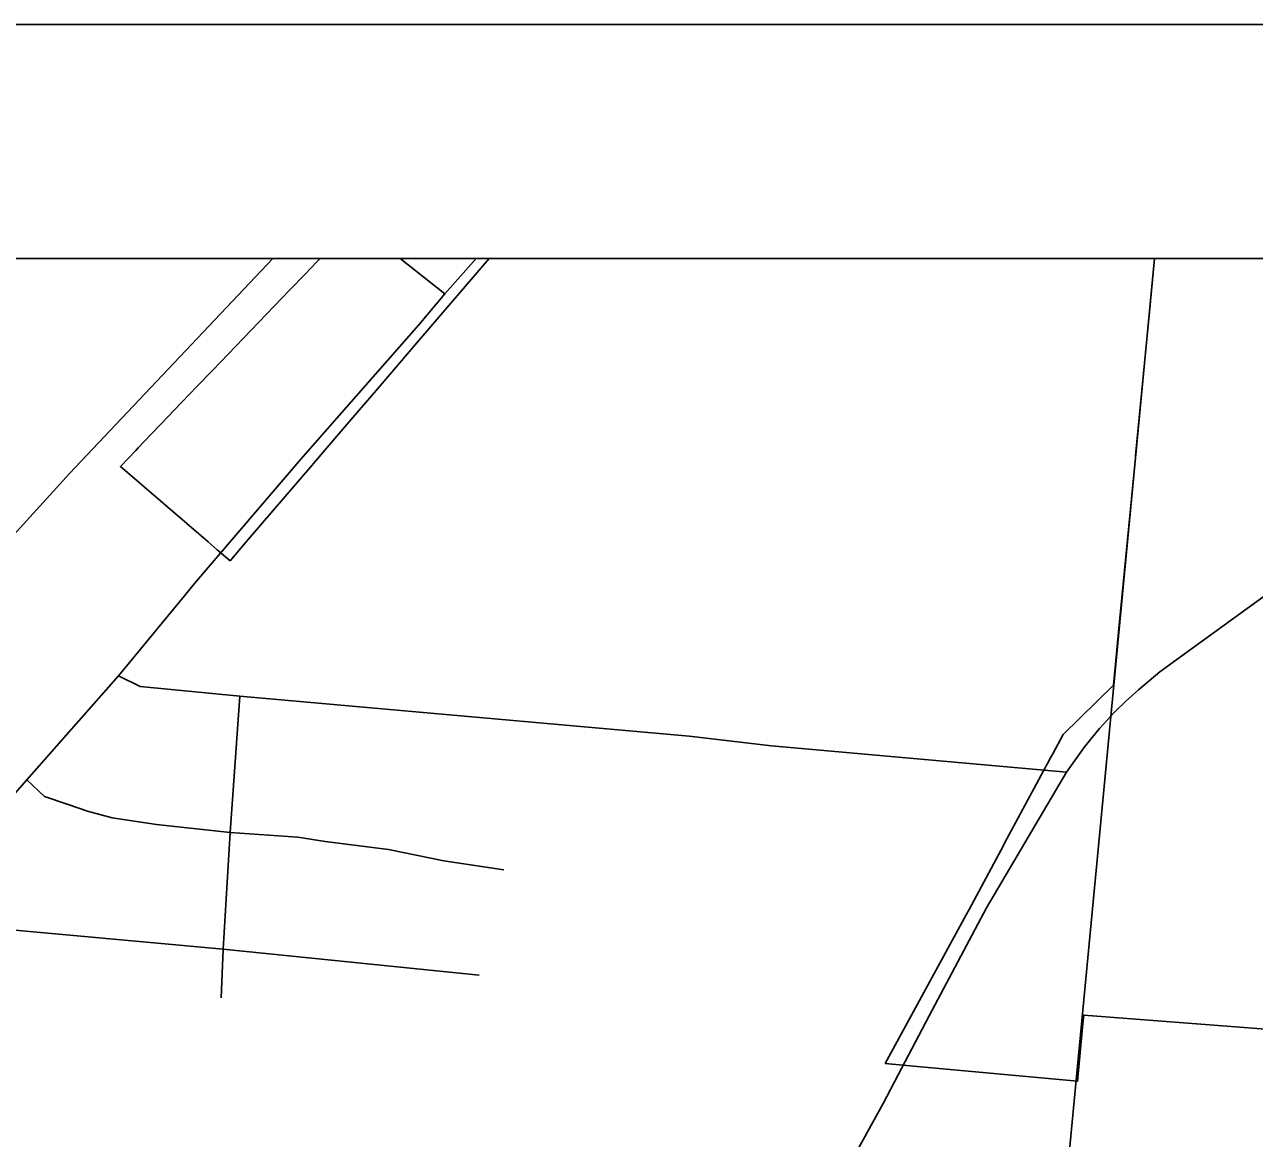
# Model space of a CAD drawing. Extents: x 0 to 34, y 0 to 22.
# Drawn here: x 7.897 to 8.422, y 20.524 to 21 of the extents above; entities that cross this region are included whole.
import ezdxf

# ---------------------------------------------------------------- set-up
doc = ezdxf.new("R2010")
doc.units = 0
for name, color, linetype in [('Default', 7, 'Continuous'), ('GM_X_City_Street', 7, 'Continuous'), ('GM_X_State_Route', 7, 'Continuous'), ('GM_X_Township_Road', 7, 'Continuous'), ('SH_Data', 7, 'Continuous')]:
    doc.layers.add(name, color=color, linetype=linetype)

msp = doc.modelspace()

# ---------------------------------------------------------------- linework, layer by layer
at = {"layer": 'Default'}
for points in [[(8.37979, 20.9), (7.57587, 20.9), (7.37396, 20.86668), (7.29266, 20.00283), (8.28498, 19.90587)], [(8.51529, 20.9), (8.37979, 20.9), (8.28498, 19.90587), (8.9, 19.84815), (8.9, 20.86064)]]:
    msp.add_lwpolyline(points, close=True, dxfattribs=at)
at = {"layer": 'GM_X_City_Street'}
msp.add_line((8.05732, 20.9), (8.07647, 20.88487), dxfattribs=at)
for points in [[(7.86664, 20.75373), (7.91605, 20.80815), (8.00294, 20.9)], [(7.93709, 20.72163), (7.94634, 20.71698), (7.98885, 20.71289), (8.18095, 20.69573), (8.21611, 20.69164), (8.34213, 20.68035)], [(7.98083, 20.58397), (7.98179, 20.60476), (7.98469, 20.65458), (7.98885, 20.71289)], [(7.89782, 20.67706), (7.90538, 20.67006), (7.91505, 20.66667), (7.92376, 20.66377), (7.93439, 20.66087), (7.95326, 20.65797), (7.98469, 20.65458), (8.01371, 20.65264), (8.02532, 20.65071), (8.05241, 20.64732), (8.0761, 20.64249), (8.10174, 20.63862)], [(7.84837, 20.62103), (7.85895, 20.61734), (7.88023, 20.61395), (7.98179, 20.60476), (8.0911, 20.59364)]]:
    msp.add_lwpolyline(points, dxfattribs=at)
at = {"layer": 'GM_X_State_Route'}
for points in [[(8.4902, 20.56562), (8.34952, 20.57652), (8.34932, 20.57441), (8.3469, 20.54824), (8.27825, 20.5546), (8.26465, 20.55586), (8.29672, 20.6147), (8.29925, 20.61942), (8.30047, 20.62169), (8.31517, 20.64905), (8.31569, 20.65002), (8.33131, 20.67909), (8.33148, 20.67941), (8.33303, 20.6823), (8.33362, 20.68339), (8.33427, 20.6846), (8.33489, 20.68575), (8.33623, 20.68823), (8.34068, 20.69649), (8.3622, 20.71764), (8.36467, 20.74321), (8.37156, 20.81479), (8.37166, 20.81572), (8.37759, 20.87726), (8.37787, 20.88024), (8.37978, 20.9), (8.09542, 20.9), (8.06538, 20.86496), (8.04793, 20.84461), (8.03625, 20.83098), (8.02599, 20.81901), (8.01958, 20.81153), (7.99159, 20.77883), (7.98469, 20.77077), (7.98007, 20.77475), (7.97995, 20.77485), (7.97923, 20.77547), (7.97533, 20.77882), (7.93783, 20.81113), (7.94441, 20.81798), (7.94546, 20.81908), (7.95099, 20.82483), (7.95504, 20.82906), (7.96414, 20.83852), (7.97071, 20.84537), (7.97729, 20.85222), (7.98386, 20.85907), (7.99044, 20.86592), (7.99701, 20.87277), (8.00359, 20.87962), (8.01016, 20.88647), (8.01674, 20.89331), (8.02166, 20.89844), (8.02316, 20.9), (7.14444, 20.9)], [(8.01695, 20.81643), (8.06535, 20.87167), (8.07647, 20.88487), (8.08982, 20.9)], [(8.9, 20.9), (8.37978, 20.9), (8.37787, 20.88024), (8.37759, 20.87726), (8.37166, 20.81572), (8.37156, 20.81479), (8.36467, 20.74321), (8.3622, 20.71764), (8.34068, 20.69649), (8.33623, 20.68823), (8.33489, 20.68575), (8.33472, 20.68544), (8.33427, 20.6846), (8.33362, 20.68339), (8.33303, 20.6823), (8.33148, 20.67941), (8.33131, 20.67909), (8.31569, 20.65002), (8.31517, 20.64905), (8.30047, 20.62169), (8.29925, 20.61942), (8.29672, 20.6147), (8.26465, 20.55586), (8.27825, 20.5546), (8.3469, 20.54824), (8.34932, 20.57441), (8.34952, 20.57652), (8.4902, 20.56562)], [(8.27017, 20.551), (8.28342, 20.57626), (8.30788, 20.62234), (8.34213, 20.68035), (8.34998, 20.69137), (8.35624, 20.69904), (8.36249, 20.70589), (8.36742, 20.71073), (8.37292, 20.71557), (8.38202, 20.72324), (8.39548, 20.73306), (8.43324, 20.76043), (8.47192, 20.78755), (8.50021, 20.80685), (8.56443, 20.85027), (8.62349, 20.89086), (8.63014, 20.89586), (8.63416, 20.9)], [(7.96519, 20.7558), (7.96956, 20.76111), (8.01499, 20.81419), (8.01695, 20.81643)], [(7.71493, 20.45977), (7.72271, 20.4688), (7.79797, 20.56323), (7.84057, 20.61208), (7.84837, 20.62103), (7.89782, 20.67706), (7.93709, 20.72163), (7.96519, 20.7558)], [(8.0831, 20.20282), (8.10641, 20.24926), (8.12755, 20.28769), (8.15013, 20.33039), (8.17149, 20.36994), (8.19557, 20.41449), (8.23783, 20.49174), (8.26378, 20.53881), (8.27017, 20.551)]]:
    msp.add_lwpolyline(points, dxfattribs=at)
at = {"layer": 'GM_X_Township_Road'}
msp.add_lwpolyline([(8.9, 14.1), (8.9, 20.9), (7.58449, 20.9)], dxfattribs=at)
at = {"layer": 'SH_Data'}
for p, q in [((2, 21), (9, 21)), ((2.1, 20.9), (8.9, 20.9))]:
    msp.add_line(p, q, dxfattribs=at)

doc.saveas('drawing.dxf')
